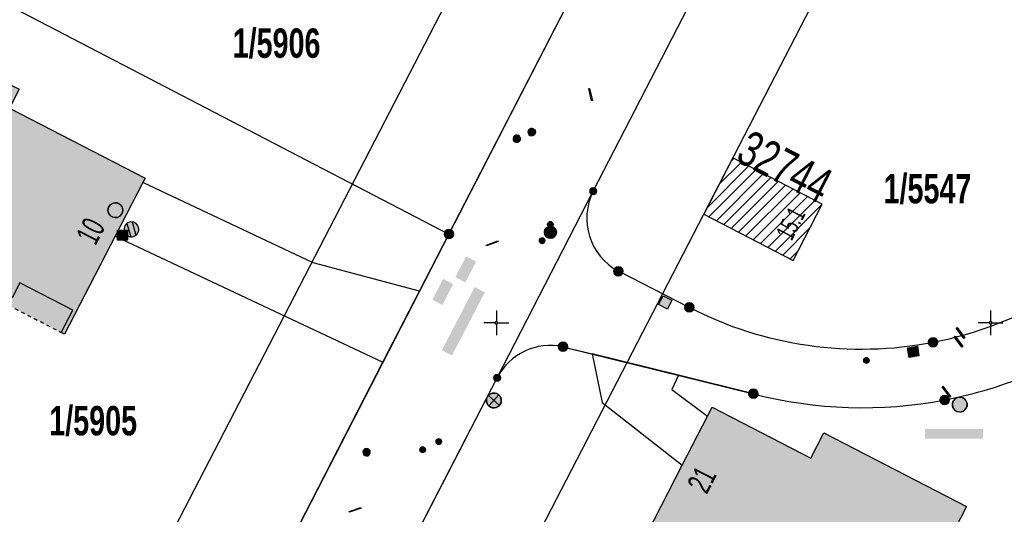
# Model space of a CAD drawing. Header units: metres. Extents: x 2695560 to 2696939, y 1260491 to 1262050.
# Tile 741 of 1005: x 2696577 to 2696627, y 1261065 to 1261090. Entities that reach past the tile are written whole.
import ezdxf

# ---------------------------------------------------------------- set-up
doc = ezdxf.new("R2010")
doc.units = ezdxf.units.M
doc.linetypes.add('AUSGEZOGEN', pattern=[0])
doc.linetypes.add('VERDECKT2_S2', pattern=[0.36, 0.2, -0.16])
for name, color, linetype in [('XR$1$AV_Flächen (EO)', 7, 'AUSGEZOGEN'), ('XR$1$AV_Gebäudeflächen (BB)', 7, 'AUSGEZOGEN'), ('XR$1$AV_Gebäudeflächen (EO)', 7, 'AUSGEZOGEN'), ('XR$1$AV_Grenzpunkte', 7, 'AUSGEZOGEN'), ('XR$1$AV_Grundstück-Nr.', 7, 'AUSGEZOGEN'), ('XR$1$AV_Haus-Nr.', 7, 'AUSGEZOGEN'), ('XR$1$AV_Koordinatennetzpunkte', 7, 'AUSGEZOGEN'), ('XR$1$AV_Linien (BB)', 7, 'AUSGEZOGEN'), ('XR$1$AV_Proj. EO-Gebäude', 7, 'AUSGEZOGEN'), ('XR$1$AV_Proj. Gebäude-ID', 7, 'AUSGEZOGEN'), ('XR$1$AV_Proj. Haus-Nr.', 7, 'AUSGEZOGEN'), ('XR$1$AW_LK_Einlaufschacht alt', 24, 'AUSGEZOGEN'), ('XR$1$AW_LK_Schachtdeckel', 24, 'AUSGEZOGEN'), ('XR$1$AW_LK_Zwischenpunkt', 24, 'AUSGEZOGEN'), ('XR$1$EW_LK_Bauwerk_FL_Linie_Punkt', 1, 'AUSGEZOGEN'), ('XR$1$EW_LK_Knoten', 1, 'AUSGEZOGEN'), ('XR$1$GA_LK_Absperrarmatur', 32, 'AUSGEZOGEN'), ('XR$1$Liegenschaftsgrenzen', 7, 'AUSGEZOGEN'), ('XR$1$PFAV', 255, 'AUSGEZOGEN'), ('XR$1$PFAW', 255, 'AUSGEZOGEN'), ('XR$1$PFEW', 255, 'AUSGEZOGEN'), ('XR$1$PFGA', 255, 'AUSGEZOGEN'), ('XR$1$PFWA', 255, 'AUSGEZOGEN'), ('XR$1$RAEW', 8, 'AUSGEZOGEN'), ('XR$1$RP_Abstandslinie', 7, 'AUSGEZOGEN'), ('XR$1$WA_LK_Absperrarmatur', 171, 'AUSGEZOGEN'), ('XR$1$WA_LK_Rohrleitungsteil', 171, 'AUSGEZOGEN')]:
    doc.layers.add(name, color=color, linetype=linetype)
doc.styles.add('ARIAL', font='arial.ttf')

# ---------------------------------------------------------------- blocks, each defined once
blk = doc.blocks.new('COMPLEXOBJECT_44')
at = {"layer": 'XR$1$AV_Linien (BB)', "color": 7, "linetype": 'AUSGEZOGEN', "transparency": 33554687}
for p, q in [((6633.09, 11076.22), (6631.28, 11074.77)), ((6613, 11071.41), (6609.214, 11072.346))]:
    blk.add_line(p, q, dxfattribs=at)
for centre, radius, start, end in [((6618.54, 11092.723), 22.014, 280.8123, 305.3598), ((6618.523, 11092.712), 22.007, 255.4654, 280.8623)]:
    blk.add_arc(centre, radius, start, end, dxfattribs=at)
blk = doc.blocks.new('COMPLEXOBJECT_191')
at = {"layer": 'XR$1$AV_Linien (BB)', "color": 7, "linetype": 'AUSGEZOGEN', "transparency": 33554687}
blk.add_line((6603.37, 11073.79), (6604.845, 11073.425), dxfattribs=at)
blk.add_arc((6602.742, 11070.806), 3.05, 78.1144, 152.3707, dxfattribs=at)
blk = doc.blocks.new('COMPLEXOBJECT_195')
at = {"layer": 'XR$1$AV_Linien (BB)', "color": 7, "linetype": 'AUSGEZOGEN', "transparency": 33554687}
blk.add_line((6609.76, 11075.78), (6606.17, 11077.61), dxfattribs=at)
for centre, radius, start, end in [((6644.243, 11071.999), 14.031, 133.3596, 141.2552), ((6607.626, 11080.291), 3.05, 153.3225, 241.4983), ((6618.486, 11092.67), 18.995, 280.9357, 321.2471), ((6618.462, 11092.672), 19.001, 242.7446, 281.0082)]:
    blk.add_arc(centre, radius, start, end, dxfattribs=at)
blk = doc.blocks.new('COMPLEXOBJECT_1258')
at = {"layer": 'XR$1$Liegenschaftsgrenzen', "color": 7, "linetype": 'AUSGEZOGEN', "transparency": 33554687}
blk.add_line((6605.48, 11094.78), (6597.6, 11079.49), dxfattribs=at)
blk.add_lwpolyline([(6601.24, 11104.12), (6600.16, 11102.03), (6603.77, 11100.18)], dxfattribs=at)
blk.add_arc((6601.931, 11096.627), 4.001, 332.509, 62.6335, dxfattribs=at)
blk = doc.blocks.new('COMPLEXOBJECT_1293')
at = {"layer": 'XR$1$Liegenschaftsgrenzen', "color": 7, "linetype": 'AUSGEZOGEN', "transparency": 33554687}
blk.add_line((6609.76, 11075.78), (6606.17, 11077.61), dxfattribs=at)
for centre, radius, start, end in [((6644.243, 11071.999), 14.031, 133.3596, 141.2552), ((6607.626, 11080.291), 3.05, 153.3225, 241.4983), ((6618.486, 11092.67), 18.995, 280.9357, 321.2471), ((6618.462, 11092.672), 19.001, 242.7446, 281.0082)]:
    blk.add_arc(centre, radius, start, end, dxfattribs=at)
blk = doc.blocks.new('COMPLEXOBJECT_1294')
at = {"layer": 'XR$1$Liegenschaftsgrenzen', "color": 7, "linetype": 'AUSGEZOGEN', "transparency": 33554687}
blk.add_line((6603.37, 11073.79), (6613, 11071.41), dxfattribs=at)
for centre, radius, start, end in [((6618.54, 11092.723), 22.014, 280.8123, 305.3598), ((6602.742, 11070.806), 3.05, 78.1144, 152.3707), ((6618.523, 11092.712), 22.007, 255.4654, 280.8623)]:
    blk.add_arc(centre, radius, start, end, dxfattribs=at)
blk = doc.blocks.new('BAV15')
at = {"layer": 'XR$1$PFAV', "transparency": 33554687}
blk.add_hatch(color=7, dxfattribs=at).paths.add_polyline_path([(0.5, 0), (0.49, 0.1), (0.46, 0.2), (0.41, 0.29), (0.34, 0.36), (0.26, 0.42), (0.17, 0.47), (0.08, 0.49), (-0.03, 0.5), (-0.13, 0.48), (-0.22, 0.45), (-0.31, 0.4), (-0.38, 0.33), (-0.44, 0.24), (-0.48, 0.15), (-0.5, 0.05), (-0.5, -0.05), (-0.48, -0.15), (-0.44, -0.24), (-0.38, -0.33), (-0.31, -0.4), (-0.22, -0.45), (-0.13, -0.48), (-0.03, -0.5), (0.08, -0.49), (0.17, -0.47), (0.26, -0.42), (0.34, -0.36), (0.41, -0.29), (0.46, -0.2), (0.49, -0.1)])
at = {"color": 7, "transparency": 33554687}
for start, end in [(90, 270), (270, 90)]:
    blk.add_arc((0, 0), 0.5, start, end, dxfattribs=at)
at = {"layer": 'XR$1$PFAV', "transparency": 33554687}
blk.add_circle((0, 0), 0.5, dxfattribs=at)
blk = doc.blocks.new('BAV2041')
at = {"color": 7, "transparency": 33554687}
for p, q in [((0, 0.5), (0, 0.05)), ((-0.05, 0), (-0.5, 0)), ((0.05, 0), (0.5, 0)), ((0, -0.05), (0, -0.5))]:
    blk.add_line(p, q, dxfattribs=at)
blk.add_circle((0, 0), 0.05, dxfattribs=at)
for start, end in [(90, 270), (270, 90)]:
    blk.add_arc((0, 0), 0.05, start, end, dxfattribs=at)
blk = doc.blocks.new('BAW2089')
at = {"layer": 'XR$1$PFAW', "transparency": 33554687}
blk.add_hatch(color=7, dxfattribs=at).paths.add_polyline_path([(-0.5, 0.5), (-0.5, -0.5), (0.5, -0.5), (0.5, 0.5)])
at = {"transparency": 33554687}
blk.add_lwpolyline([(-0.5, 0.5), (0.5, 0.5), (0.5, -0.5), (-0.5, -0.5), (-0.5, 0.5)], close=True, dxfattribs=at)
at = {"layer": 'XR$1$PFAW', "transparency": 33554687}
blk.add_lwpolyline([(-0.5, 0.5), (0.5, 0.5), (0.5, -0.5), (-0.5, -0.5), (-0.5, 0.5)], close=True, dxfattribs=at)
blk = doc.blocks.new('BAW2092')
at = {"true_color": 0x000000, "transparency": 33554687}
blk.add_hatch(color=18, dxfattribs=at).paths.add_polyline_path([(-0.03, 0.5), (-0.03, -0.5), (0.03, -0.5), (0.03, 0.5)])
at = {"transparency": 33554687}
blk.add_lwpolyline([(-0.03, 0.5), (0.03, 0.5), (0.03, -0.5), (-0.03, -0.5), (-0.03, 0.5)], close=True, dxfattribs=at)
blk = doc.blocks.new('BAW2090')
at = {"layer": 'XR$1$PFAW', "lineweight": 25, "transparency": 33554687}
blk.add_hatch(color=7, dxfattribs=at).paths.add_polyline_path([(0.5, 0), (0.49, 0.101), (0.459, 0.197), (0.41, 0.286), (0.344, 0.362), (0.264, 0.424), (0.174, 0.469), (0.076, 0.494), (-0.025, 0.499), (-0.125, 0.484), (-0.22, 0.449), (-0.306, 0.395), (-0.379, 0.326), (-0.437, 0.243), (-0.477, 0.15), (-0.497, 0.051), (-0.497, -0.051), (-0.477, -0.15), (-0.437, -0.243), (-0.379, -0.326), (-0.306, -0.395), (-0.22, -0.449), (-0.125, -0.484), (-0.025, -0.499), (0.076, -0.494), (0.174, -0.469), (0.264, -0.424), (0.344, -0.362), (0.41, -0.286), (0.459, -0.197), (0.49, -0.101)])
at = {"lineweight": 25, "transparency": 33554687}
for p, q in [((-0.177, 0.468), (-0.177, -0.468)), ((0.179, 0.467), (0.177, -0.468))]:
    blk.add_line(p, q, dxfattribs=at)
for start, end in [(90, 180), (180, 270), (0, 90), (270, 0)]:
    blk.add_arc((0, 0), 0.5, start, end, dxfattribs=at)
blk = doc.blocks.new('BAW2082')
at = {"layer": 'XR$1$PFAW', "transparency": 33554687}
blk.add_hatch(color=7, dxfattribs=at).paths.add_polyline_path([(0.509, -0.003), (0.499, 0.098), (0.469, 0.194), (0.42, 0.283), (0.354, 0.359), (0.274, 0.421), (0.183, 0.466), (0.085, 0.491), (-0.016, 0.496), (-0.116, 0.481), (-0.211, 0.446), (-0.297, 0.392), (-0.37, 0.323), (-0.428, 0.24), (-0.468, 0.147), (-0.488, 0.047), (-0.488, -0.054), (-0.468, -0.153), (-0.428, -0.246), (-0.37, -0.329), (-0.297, -0.398), (-0.211, -0.452), (-0.116, -0.487), (-0.016, -0.502), (0.085, -0.497), (0.183, -0.472), (0.274, -0.427), (0.354, -0.366), (0.42, -0.289), (0.469, -0.2), (0.499, -0.104)])
at = {"transparency": 33554687}
for start, end in [(91.19481, 268.80519), (268.80519, 91.19481)]:
    blk.add_arc((0.01, 0), 0.5, start, end, dxfattribs=at)
at = {"layer": 'XR$1$PFAW', "transparency": 33554687}
blk.add_circle((0.009, -0.003), 0.5, dxfattribs=at)
blk = doc.blocks.new('BWA2013')
at = {"true_color": 0x000000, "transparency": 33554687}
blk.add_hatch(color=18, dxfattribs=at).paths.add_polyline_path([(-0.291, -0.409), (0.352, 0.357), (0.291, 0.409), (-0.352, -0.357)])
at = {"transparency": 33554687}
blk.add_lwpolyline([(-0.291, -0.409), (-0.352, -0.357), (0.291, 0.409), (0.352, 0.357), (-0.291, -0.409)], close=True, dxfattribs=at)
blk = doc.blocks.new('BWA965')
at = {"layer": 'XR$1$PFWA', "transparency": 33554687}
blk.add_hatch(color=7, dxfattribs=at).paths.add_polyline_path([(0, 0.5), (-0.05, 0.5), (-0.1, 0.49), (-0.15, 0.48), (-0.2, 0.46), (-0.24, 0.44), (-0.29, 0.41), (-0.33, 0.38), (-0.36, 0.34), (-0.4, 0.31), (-0.42, 0.26), (-0.45, 0.22), (-0.47, 0.17), (-0.48, 0.13), (-0.49, 0.08), (-0.5, 0.03), (-0.5, -0.03), (-0.49, -0.08), (-0.48, -0.13), (-0.47, -0.17), (-0.45, -0.22), (-0.42, -0.26), (-0.4, -0.31), (-0.36, -0.34), (-0.33, -0.38), (-0.29, -0.41), (-0.24, -0.44), (-0.2, -0.46), (-0.15, -0.48), (-0.1, -0.49), (-0.05, -0.5), (0, -0.5), (0.05, -0.5), (0.1, -0.49), (0.15, -0.48), (0.2, -0.46), (0.24, -0.44), (0.29, -0.41), (0.33, -0.38), (0.36, -0.34), (0.4, -0.31), (0.42, -0.26), (0.45, -0.22), (0.47, -0.17), (0.48, -0.13), (0.49, -0.08), (0.5, -0.03), (0.5, 0.03), (0.49, 0.08), (0.48, 0.13), (0.47, 0.17), (0.45, 0.22), (0.42, 0.26), (0.4, 0.31), (0.36, 0.34), (0.33, 0.38), (0.29, 0.41), (0.24, 0.44), (0.2, 0.46), (0.15, 0.48), (0.1, 0.49), (0.05, 0.5)])
at = {"transparency": 33554687}
blk.add_line((0, 0.5), (0, -0.5), dxfattribs=at)
for start, end in [(90, 270), (270, 90)]:
    blk.add_arc((0, 0), 0.5, start, end, dxfattribs=at)
blk = doc.blocks.new('BWA2012')
at = {"layer": 'XR$1$PFWA', "transparency": 33554687}
blk.add_hatch(color=7, dxfattribs=at).paths.add_polyline_path([(0.5, 0), (0.49, 0.1), (0.46, 0.2), (0.41, 0.29), (0.34, 0.36), (0.26, 0.42), (0.17, 0.47), (0.08, 0.49), (-0.03, 0.5), (-0.13, 0.48), (-0.22, 0.45), (-0.31, 0.4), (-0.38, 0.33), (-0.44, 0.24), (-0.48, 0.15), (-0.5, 0.05), (-0.5, -0.05), (-0.48, -0.15), (-0.44, -0.24), (-0.38, -0.33), (-0.31, -0.4), (-0.22, -0.45), (-0.13, -0.48), (-0.03, -0.5), (0.08, -0.49), (0.17, -0.47), (0.26, -0.42), (0.34, -0.36), (0.41, -0.29), (0.46, -0.2), (0.49, -0.1)])
at = {"transparency": 33554687}
blk.add_line((0.35, 0.35), (-0.35, -0.35), dxfattribs=at)
for start, end in [(45, 225), (225, 45)]:
    blk.add_arc((0, 0), 0.5, start, end, dxfattribs=at)
at = {"layer": 'XR$1$PFWA', "transparency": 33554687}
blk.add_circle((0, 0), 0.5, dxfattribs=at)
blk = doc.blocks.new('BGA2012')
at = {"layer": 'XR$1$PFGA', "transparency": 33554687}
blk.add_hatch(color=7, dxfattribs=at).paths.add_polyline_path([(0.35, -0.35), (0.42, -0.28), (0.46, -0.19), (0.49, -0.09), (0.5, 0.01), (0.49, 0.11), (0.45, 0.21), (0.4, 0.3), (0.34, 0.37), (0.25, 0.43), (0.16, 0.47), (0.06, 0.5), (-0.04, 0.5), (-0.14, 0.48), (-0.23, 0.44), (-0.32, 0.39), (-0.39, 0.32), (-0.44, 0.23), (-0.48, 0.14), (-0.5, 0.04), (-0.5, -0.06), (-0.47, -0.16), (-0.43, -0.25), (-0.37, -0.34), (-0.3, -0.4), (-0.21, -0.45), (-0.11, -0.49), (-0.01, -0.5), (0.09, -0.49), (0.19, -0.46), (0.28, -0.42)])
at = {"color": 32, "transparency": 33554687}
blk.add_line((0.35, 0.35), (-0.35, -0.35), dxfattribs=at)
for start, end in [(45, 225), (225, 45)]:
    blk.add_arc((0, 0), 0.5, start, end, dxfattribs=at)
blk = doc.blocks.new('BEW15')
at = {"layer": 'XR$1$PFEW', "transparency": 33554687}
h = blk.add_hatch(color=7, dxfattribs=at)
h.paths.add_polyline_path([(-0.5, 0), (-0.497, -0.05), (-0.489, -0.1), (-0.477, -0.15), (-0.459, -0.197), (-0.437, -0.242), (-0.41, -0.285), (-0.379, -0.326), (-0.344, -0.362), (-0.306, -0.395), (-0.264, -0.424), (-0.22, -0.449), (-0.173, -0.469), (-0.125, -0.484), (-0.075, -0.494), (-0.025, -0.499), (0.026, -0.499), (0.076, -0.494), (0.126, -0.484), (0.174, -0.469), (0.22, -0.449), (0.265, -0.424), (0.306, -0.395), (0.345, -0.362), (0.38, -0.326), (0.411, -0.285), (0.437, -0.242), (0.46, -0.197), (0.477, -0.15), (0.49, -0.1), (0.498, -0.05), (0.5, 0), (0.498, 0.051), (0.49, 0.101), (0.477, 0.15), (0.46, 0.197), (0.437, 0.243), (0.411, 0.286), (0.38, 0.326), (0.345, 0.363), (0.306, 0.396), (0.265, 0.424), (0.22, 0.449), (0.174, 0.469), (0.126, 0.484), (0.076, 0.494), (0.026, 0.5), (-0.025, 0.5), (-0.075, 0.494), (-0.125, 0.484), (-0.173, 0.469), (-0.22, 0.449), (-0.264, 0.424), (-0.306, 0.396), (-0.344, 0.363), (-0.379, 0.326), (-0.41, 0.286), (-0.437, 0.243), (-0.459, 0.197), (-0.477, 0.15), (-0.489, 0.101), (-0.497, 0.051)])
h.paths.add_polyline_path([(0.01, 0.001), (0.01, 0), (0.01, -0.001), (0.01, -0.002), (0.01, -0.003), (0.009, -0.004), (0.009, -0.005), (0.009, -0.006), (0.008, -0.006), (0.007, -0.007), (0.006, -0.008), (0.006, -0.008), (0.005, -0.009), (0.004, -0.009), (0.003, -0.01), (0.002, -0.01), (0.001, -0.01), (0, -0.01), (-0.001, -0.01), (-0.002, -0.01), (-0.003, -0.009), (-0.004, -0.009), (-0.005, -0.008), (-0.006, -0.008), (-0.007, -0.007), (-0.007, -0.006), (-0.008, -0.006), (-0.008, -0.005), (-0.009, -0.004), (-0.009, -0.003), (-0.009, -0.002), (-0.01, -0.001), (-0.01, 0), (-0.01, 0.001), (-0.009, 0.002), (-0.009, 0.003), (-0.009, 0.004), (-0.008, 0.005), (-0.008, 0.006), (-0.007, 0.007), (-0.007, 0.007), (-0.006, 0.008), (-0.005, 0.009), (-0.004, 0.009), (-0.003, 0.01), (-0.002, 0.01), (-0.001, 0.01), (0, 0.01), (0.001, 0.01), (0.002, 0.01), (0.003, 0.01), (0.004, 0.01), (0.005, 0.009), (0.006, 0.009), (0.006, 0.008), (0.007, 0.007), (0.008, 0.007), (0.009, 0.006), (0.009, 0.005), (0.009, 0.004), (0.01, 0.003), (0.01, 0.002)], flags=16)
at = {"color": 1, "transparency": 33554687}
for start, end in [(0, 180), (180, 0)]:
    blk.add_arc((0, 0), 0.5, start, end, dxfattribs=at)
at = {"layer": 'XR$1$PFEW', "transparency": 33554687}
blk.add_circle((0, 0), 0.5, dxfattribs=at)
blk = doc.blocks.new('BEWLP2549_S')
at = {"layer": 'XR$1$PFEW', "transparency": 33554687}
blk.add_hatch(color=7, dxfattribs=at).paths.add_polyline_path([(0.5, 0), (0.49, 0.101), (0.459, 0.197), (0.41, 0.286), (0.344, 0.362), (0.264, 0.424), (0.174, 0.469), (0.076, 0.494), (-0.025, 0.499), (-0.125, 0.484), (-0.22, 0.449), (-0.306, 0.395), (-0.379, 0.326), (-0.437, 0.243), (-0.477, 0.15), (-0.497, 0.051), (-0.497, -0.051), (-0.477, -0.15), (-0.437, -0.243), (-0.379, -0.326), (-0.306, -0.395), (-0.22, -0.449), (-0.125, -0.484), (-0.025, -0.499), (0.076, -0.494), (0.174, -0.469), (0.264, -0.424), (0.344, -0.362), (0.41, -0.286), (0.459, -0.197), (0.49, -0.101)])
at = {"color": 1, "transparency": 33554687}
for p, q in [((0.354, -0.354), (-0.354, 0.354)), ((-0.354, -0.354), (0.354, 0.354))]:
    blk.add_line(p, q, dxfattribs=at)
for start, end in [(91.38095, 268.61905), (268.61905, 91.38095)]:
    blk.add_arc((0, 0), 0.5, start, end, dxfattribs=at)
at = {"layer": 'XR$1$PFEW', "transparency": 33554687}
blk.add_circle((0, 0), 0.5, dxfattribs=at)
blk = doc.blocks.new('BEW957')
at = {"layer": 'XR$1$RAEW', "transparency": 33554687}
blk.add_hatch(color=1, dxfattribs=at).paths.add_polyline_path([(-0.5, 0), (-0.5, -0.05), (-0.49, -0.1), (-0.48, -0.15), (-0.46, -0.2), (-0.44, -0.24), (-0.41, -0.29), (-0.38, -0.33), (-0.34, -0.36), (-0.31, -0.4), (-0.26, -0.42), (-0.22, -0.45), (-0.17, -0.47), (-0.13, -0.48), (-0.08, -0.49), (-0.03, -0.5), (0.03, -0.5), (0.08, -0.49), (0.13, -0.48), (0.17, -0.47), (0.22, -0.45), (0.26, -0.42), (0.31, -0.4), (0.34, -0.36), (0.38, -0.33), (0.41, -0.29), (0.44, -0.24), (0.46, -0.2), (0.48, -0.15), (0.49, -0.1), (0.5, -0.05), (0.5, 0), (0.5, 0.05), (0.49, 0.1), (0.48, 0.15), (0.46, 0.2), (0.44, 0.24), (0.41, 0.29), (0.38, 0.33), (0.34, 0.36), (0.31, 0.4), (0.26, 0.42), (0.22, 0.45), (0.17, 0.47), (0.13, 0.48), (0.08, 0.49), (0.03, 0.5), (-0.03, 0.5), (-0.08, 0.49), (-0.13, 0.48), (-0.17, 0.47), (-0.22, 0.45), (-0.26, 0.42), (-0.31, 0.4), (-0.34, 0.36), (-0.38, 0.33), (-0.41, 0.29), (-0.44, 0.24), (-0.46, 0.2), (-0.48, 0.15), (-0.49, 0.1), (-0.5, 0.05)])
at = {"color": 1, "transparency": 33554687}
for start, end in [(90, 180), (180, 270), (0, 90), (270, 0)]:
    blk.add_arc((0, 0), 0.5, start, end, dxfattribs=at)
at = {"layer": 'XR$1$RAEW', "color": 1, "transparency": 33554687}
blk.add_circle((0, 0), 0.5, dxfattribs=at)

msp = doc.modelspace()

# ---------------------------------------------------------------- hatches: boundary and pattern name
at = {"transparency": 33554687}
for points in [[(2696598.899, 1261077.118), (2696599.401, 1261076.857), (2696599.947, 1261077.908), (2696599.445, 1261078.169)], [(2696597.734, 1261075.972), (2696598.241, 1261075.711), (2696598.786, 1261076.772), (2696598.279, 1261077.033)], [(2696598.214, 1261073.422), (2696598.725, 1261073.156), (2696600.389, 1261076.354), (2696599.878, 1261076.62)], [(2696622.653, 1261069.433), (2696622.653, 1261068.944), (2696625.591, 1261068.944), (2696625.591, 1261069.433)]]:
    msp.add_hatch(color=7, dxfattribs=at).paths.add_polyline_path(points)
at = {"layer": 'XR$1$AV_Gebäudeflächen (BB)', "true_color": 0xd2d2d2, "transparency": 33554687}
for points in [[(2696581.695, 1261079.189), (2696583.097, 1261081.898), (2696583.212, 1261082.12), (2696576.347, 1261085.673), (2696576.837, 1261086.62), (2696572.125, 1261089.012), (2696567.768, 1261080.593), (2696576.488, 1261076.081), (2696576.876, 1261076.83), (2696579.546, 1261075.448), (2696578.964, 1261074.325), (2696579.133, 1261074.238)], [(2696611.654, 1261070.093), (2696610.374, 1261067.603), (2696607.89, 1261062.767), (2696608.121, 1261062.649), (2696608.499, 1261063.385), (2696620.482, 1261057.23), (2696621.172, 1261058.573), (2696624.742, 1261065.523), (2696617.532, 1261069.252), (2696616.875, 1261067.973), (2696611.882, 1261070.538)]]:
    msp.add_hatch(color=254, dxfattribs=at).paths.add_polyline_path(points)
at = {"layer": 'XR$1$AV_Gebäudeflächen (EO)', "true_color": 0xebebeb, "transparency": 33554687}
msp.add_hatch(color=7, dxfattribs=at).paths.add_polyline_path([(2696576.29, 1261075.699), (2696578.964, 1261074.325), (2696579.546, 1261075.448), (2696576.876, 1261076.83), (2696576.488, 1261076.081)])
at = {"layer": 'XR$1$AV_Proj. EO-Gebäude', "transparency": 33554687}
h = msp.add_hatch(dxfattribs=at)
h.set_pattern_fill('SCHRAFFUR_601', color=255, scale=0.2, style=0, pattern_type=2)
h.set_pattern_definition([(45, (2695855, 1261000), (-0.5656854, 0.5656854), []), (45, (2695854.71716, 1261000.28284), (-0.5656854, 0.5656854), [])])
h.paths.add_polyline_path([(2696611.456, 1261080.302), (2696615.988, 1261077.964), (2696617.456, 1261080.807), (2696612.923, 1261083.146)], flags=0)

# ---------------------------------------------------------------- linework, layer by layer
at = {"layer": 'XR$1$AV_Flächen (EO)', "color": 7, "linetype": 'VERDECKT2_S2', "transparency": 33554687}
msp.add_line((2696576.29, 1261075.699), (2696578.964, 1261074.325), dxfattribs=at)
at = {"layer": 'XR$1$AV_Flächen (EO)', "color": 7, "linetype": 'AUSGEZOGEN', "transparency": 33554687}
msp.add_lwpolyline([(2696578.964, 1261074.325), (2696579.546, 1261075.448), (2696576.876, 1261076.83), (2696576.488, 1261076.081)], dxfattribs=at)
at = {"layer": 'XR$1$AV_Linien (BB)', "color": 7, "linetype": 'AUSGEZOGEN', "transparency": 33554687}
for p, q in [((2696605.87, 1261081.47), (2696614.602, 1261098.396)), ((2696583.097, 1261081.898), (2696581.695, 1261079.189)), ((2696581.695, 1261079.189), (2696595.23, 1261072.815)), ((2696595.23, 1261072.815), (2696597.082, 1261076.412)), ((2696610.184, 1261072.156), (2696605.815, 1261073.235)), ((2696589.281, 1261061.265), (2696595.23, 1261072.815)), ((2696610.374, 1261067.603), (2696611.654, 1261070.093))]:
    msp.add_line(p, q, dxfattribs=at)
for points in [[(2696597.082, 1261076.412), (2696598.57, 1261079.3), (2696605.581, 1261092.903)], [(2696581.695, 1261079.189), (2696579.133, 1261074.238), (2696578.964, 1261074.325), (2696579.546, 1261075.448), (2696576.876, 1261076.83), (2696576.488, 1261076.081), (2696567.768, 1261080.593), (2696572.125, 1261089.012), (2696576.837, 1261086.62), (2696576.347, 1261085.673), (2696583.212, 1261082.12), (2696583.097, 1261081.898)], [(2696597.082, 1261076.412), (2696591.712, 1261077.841), (2696583.097, 1261081.898)], [(2696605.815, 1261073.235), (2696606.327, 1261070.788), (2696610.374, 1261067.603)], [(2696610.184, 1261072.156), (2696609.844, 1261071.431), (2696611.654, 1261070.093)], [(2696591.787, 1261054.164), (2696593.04, 1261056.59), (2696601.01, 1261072.03)], [(2696611.654, 1261070.093), (2696611.882, 1261070.538), (2696616.875, 1261067.973), (2696617.532, 1261069.252), (2696624.742, 1261065.523), (2696621.172, 1261058.573), (2696620.482, 1261057.23), (2696608.499, 1261063.385), (2696608.121, 1261062.649), (2696607.89, 1261062.767), (2696610.374, 1261067.603)]]:
    msp.add_lwpolyline(points, dxfattribs=at)
at = {"layer": 'XR$1$AV_Proj. EO-Gebäude', "color": 8, "linetype": 'AUSGEZOGEN', "transparency": 33554687}
msp.add_lwpolyline([(2696611.456, 1261080.302), (2696615.988, 1261077.964), (2696617.456, 1261080.807), (2696612.923, 1261083.146), (2696611.456, 1261080.302)], close=True, dxfattribs=at)
at = {"layer": 'XR$1$Liegenschaftsgrenzen', "color": 7, "linetype": 'AUSGEZOGEN', "transparency": 33554687}
for p, q in [((2696605.87, 1261081.47), (2696621.31, 1261111.4)), ((2696570.62, 1261093.83), (2696598.57, 1261079.3)), ((2696601.01, 1261072.03), (2696605.87, 1261081.47)), ((2696598.57, 1261079.3), (2696588.16, 1261059.09)), ((2696593.04, 1261056.59), (2696601.01, 1261072.03))]:
    msp.add_line(p, q, dxfattribs=at)
at = {"layer": 'XR$1$RP_Abstandslinie', "color": 7, "linetype": 'AUSGEZOGEN', "transparency": 33554687}
for points in [[(2696642.12, 1261193.6), (2696626.15, 1261162.55), (2696610.15, 1261131.42), (2696593.72, 1261099.46), (2696600.89, 1261095.78), (2696581.37, 1261058.02), (2696562.05, 1261020.62), (2696519.53, 1261042.73)], [(2696654.11, 1261180.83), (2696637.63, 1261148.78), (2696621.53, 1261117.47), (2696628.74, 1261113.77), (2696611.17, 1261079.77), (2696593.73, 1261046.01), (2696576.69, 1261013), (2696580.72, 1261010.92), (2696574.055, 1260998.027)]]:
    msp.add_lwpolyline(points, dxfattribs=at)

# ---------------------------------------------------------------- block references
at = {"layer": 'XR$1$AV_Grenzpunkte', "color": 7, "linetype": 'AUSGEZOGEN', "lineweight": -3, "transparency": 33554687}
for p, xscale, yscale in [((2696605.87, 1261081.47), 0.3249999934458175, 0.3249999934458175), ((2696598.57, 1261079.3), 0.4549999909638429, 0.4549999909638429), ((2696607.14, 1261077.42), 0.4549999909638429, 0.4549999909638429), ((2696610.73, 1261075.59), 0.4549999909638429, 0.4549999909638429), ((2696604.34, 1261073.6), 0.4549999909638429, 0.4549999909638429), ((2696623.06, 1261073.83), 0.4549999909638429, 0.4549999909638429), ((2696601.01, 1261072.03), 0.3249999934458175, 0.3249999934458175), ((2696613.97, 1261071.22), 0.4549999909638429, 0.4549999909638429), ((2696623.64, 1261070.91), 0.4549999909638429, 0.4549999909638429)]:
    msp.add_blockref('BAV15', p, dxfattribs=dict(at, xscale=xscale, yscale=yscale))
at = {"layer": 'XR$1$AV_Koordinatennetzpunkte', "color": 7, "linetype": 'AUSGEZOGEN', "lineweight": -3, "transparency": 33554687, "xscale": 1.25, "yscale": 1.25}
for p in [(2696600.97, 1261074.81), (2696625.97, 1261074.81)]:
    msp.add_blockref('BAV2041', p, dxfattribs=at)
at = {"layer": 'XR$1$AV_Linien (BB)', "color": 7, "linetype": 'AUSGEZOGEN', "lineweight": -3, "transparency": 33554687}
for name in ['COMPLEXOBJECT_195', 'COMPLEXOBJECT_44', 'COMPLEXOBJECT_191']:
    msp.add_blockref(name, (2690000.97, 1249999.81), dxfattribs=at)
at = {"layer": 'XR$1$AW_LK_Einlaufschacht alt', "color": 24, "linetype": 'AUSGEZOGEN', "lineweight": -3, "transparency": 33554687, "yscale": 0.5000000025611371}
for p, xscale, rotation in [((2696609.513, 1261075.844), 0.5000000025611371, 332.98876953), ((2696622.056, 1261073.346), 0.500000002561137, 189.2186279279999)]:
    msp.add_blockref('BAW2089', p, dxfattribs=dict(at, xscale=xscale, rotation=rotation))
at = {"layer": 'XR$1$AW_LK_Schachtdeckel', "color": 24, "linetype": 'AUSGEZOGEN', "lineweight": -3, "transparency": 33554687}
for name, p, xscale, yscale in [('BAW2082', (2696581.695, 1261080.508), 0.7499999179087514, 0.7499999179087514), ('BAW2089', (2696582.06, 1261079.246), 0.5000000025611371, 0.5000000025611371), ('BAW2082', (2696624.401, 1261070.677), 0.7499999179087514, 0.7499999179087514)]:
    msp.add_blockref(name, p, dxfattribs=dict(at, xscale=xscale, yscale=yscale))
at = {"layer": 'XR$1$AW_LK_Schachtdeckel', "color": 24, "linetype": 'AUSGEZOGEN', "lineweight": -3, "transparency": 33554687, "xscale": 0.7499999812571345, "yscale": 0.749999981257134, "rotation": 16.444610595}
msp.add_blockref('BAW2090', (2696582.514, 1261079.536), dxfattribs=at)
at = {"layer": 'XR$1$AW_LK_Zwischenpunkt', "color": 24, "linetype": 'AUSGEZOGEN', "lineweight": -3, "transparency": 33554687}
for p, xscale, yscale, rotation in [((2696605.739, 1261086.352), 0.6249999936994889, 0.6249999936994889, 192.4779246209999), ((2696600.765, 1261078.829), 0.6249999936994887, 0.6249999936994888, 290.752215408), ((2696593.824, 1261065.353), 0.6249999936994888, 0.6249999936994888, 289.523296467)]:
    msp.add_blockref('BAW2092', p, dxfattribs=dict(at, xscale=xscale, yscale=yscale, rotation=rotation))
at = {"layer": 'XR$1$EW_LK_Bauwerk_FL_Linie_Punkt', "color": 1, "linetype": 'AUSGEZOGEN', "lineweight": -3, "transparency": 33554687, "xscale": 0.5999999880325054, "yscale": 0.5999999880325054}
msp.add_blockref('BEW15', (2696603.705, 1261079.391), dxfattribs=at)
at = {"layer": 'XR$1$EW_LK_Knoten', "color": 1, "linetype": 'AUSGEZOGEN', "lineweight": -3, "transparency": 33554687, "xscale": 0.2749999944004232, "yscale": 0.2749999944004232}
for p in [(2696603.702, 1261079.788), (2696603.283, 1261078.961), (2696619.686, 1261072.906), (2696598.057, 1261068.806)]:
    msp.add_blockref('BEW957', p, dxfattribs=at)
at = {"layer": 'XR$1$EW_LK_Knoten', "color": 1, "linetype": 'AUSGEZOGEN', "lineweight": -3, "transparency": 33554687}
for name, p, xscale, yscale, rotation in [('BEWLP2549_S', (2696600.844, 1261070.884), 0.7499999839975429, 0.749999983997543, 272.9232), ('BEW957', (2696598.057, 1261068.806), 0.2749999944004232, 0.2749999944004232, 270), ('BEW957', (2696597.245, 1261068.389), 0.2749999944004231, 0.2749999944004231, 315)]:
    msp.add_blockref(name, p, dxfattribs=dict(at, xscale=xscale, yscale=yscale, rotation=rotation))
at = {"layer": 'XR$1$GA_LK_Absperrarmatur', "color": 32, "linetype": 'AUSGEZOGEN', "lineweight": -3, "transparency": 33554687, "xscale": 0.3749999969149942, "yscale": 0.3749999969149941, "rotation": 152.442}
msp.add_blockref('BGA2012', (2696602.004, 1261084.121), dxfattribs=at)
at = {"layer": 'XR$1$Liegenschaftsgrenzen', "color": 7, "linetype": 'AUSGEZOGEN', "lineweight": -3, "transparency": 33554687}
for name in ['COMPLEXOBJECT_1258', 'COMPLEXOBJECT_1293', 'COMPLEXOBJECT_1294']:
    msp.add_blockref(name, (2690000.97, 1249999.81), dxfattribs=at)
at = {"layer": 'XR$1$WA_LK_Absperrarmatur', "color": 171, "linetype": 'AUSGEZOGEN', "lineweight": -3, "transparency": 33554687}
for name, p, xscale, yscale, rotation in [('BWA2012', (2696602.764, 1261084.456), 0.3749999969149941, 0.3749999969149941, 152.253430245), ('BWA965', (2696594.403, 1261068.266), 0.3749999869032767, 0.3749999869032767, 154.28007)]:
    msp.add_blockref(name, p, dxfattribs=dict(at, xscale=xscale, yscale=yscale, rotation=rotation))
at = {"layer": 'XR$1$WA_LK_Rohrleitungsteil', "color": 171, "linetype": 'AUSGEZOGEN', "lineweight": -3, "transparency": 33554687}
for p, xscale, yscale, rotation in [((2696624.342, 1261073.862), 0.6499999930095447, 0.6499999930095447, 256.387408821), ((2696624.447, 1261074.296), 0.6499999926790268, 0.6499999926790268, 256.387408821), ((2696623.729, 1261071.332), 0.6499999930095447, 0.6499999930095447, 256.379976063)]:
    msp.add_blockref('BWA2013', p, dxfattribs=dict(at, xscale=xscale, yscale=yscale, rotation=rotation))

# ---------------------------------------------------------------- texts
at = {"layer": 'XR$1$AV_Grundstück-Nr.', "color": 7, "transparency": 33554687, "char_height": 1.48491, "width": 4.98214, "attachment_point": 5, "style": 'ARIAL'}
for s, insert in [('\\A1;{\\fArial|i0|b1;\\H1.484908;\\W0.700000;\\C7;1/5906}\\P', (2696589.855, 1261088.933)), ('\\A1;{\\fArial|i0|b1;\\H1.484908;\\W0.700000;\\C7;1/5547}\\P', (2696622.774, 1261081.57)), ('\\A1;{\\fArial|i0|b1;\\H1.484908;\\W0.700000;\\C7;1/5905}\\P', (2696580.579, 1261069.839))]:
    msp.add_mtext(s, dxfattribs=dict(at, insert=insert))
at = {"layer": 'XR$1$AV_Haus-Nr.', "color": 7, "transparency": 33554687, "char_height": 1.1621, "width": 1.59081, "style": 'ARIAL'}
for s, insert, attachment_point, rotation in [('\\W0.64;10', (2696580.972, 1261079.177), 8, 62.6382), ('\\W0.64;21', (2696610.843, 1261067.143), 2, 62.8101)]:
    msp.add_mtext(s, dxfattribs=dict(at, insert=insert, attachment_point=attachment_point, rotation=rotation))
at = {"layer": 'XR$1$AV_Proj. Gebäude-ID', "color": 8, "transparency": 33554687, "insert": (2696615.561, 1261082.696), "char_height": 1.78244, "width": 5.51419, "attachment_point": 5, "rotation": 332.712, "style": 'ARIAL'}
msp.add_mtext('\\W0.70;32744', dxfattribs=at)
at = {"layer": 'XR$1$AV_Proj. Haus-Nr.', "color": 8, "transparency": 33554687, "insert": (2696616.278, 1261079.615), "char_height": 0.92968, "width": 1.96781, "attachment_point": 8, "rotation": 62.712, "style": 'ARIAL'}
msp.add_mtext('\\W0.63;15.1', dxfattribs=at)

doc.saveas('drawing.dxf')
